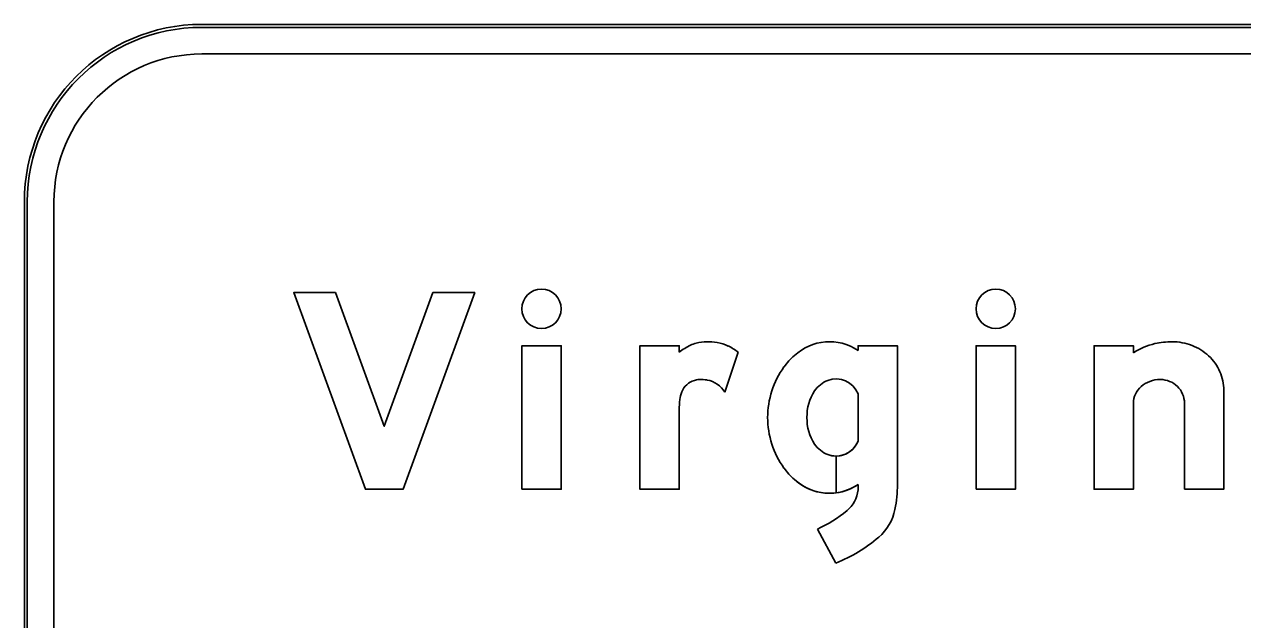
# Model space of a CAD drawing. Extents: x 1806251 to 1809821, y 414895 to 422886.
# Drawn here: x 1809676.515 to 1809677.339, y 415092.459 to 415092.861 of the extents above; entities that cross this region are included whole.
import ezdxf

# ---------------------------------------------------------------- set-up
doc = ezdxf.new("R2010")
doc.units = 0
for name, color, linetype in [('GSBWFILL', 7, 'Continuous'), ('GSCOLORFILL', 7, 'Continuous'), ('GSOUTLINE', 7, 'Continuous')]:
    doc.layers.add(name, color=color, linetype=linetype)

msp = doc.modelspace()

# ---------------------------------------------------------------- linework, layer by layer
at = {"layer": 'GSBWFILL'}
for p, q in [((1809678.55559, 415092.86107), (1809676.63459, 415092.86107)), ((1809676.63459, 415092.84107), (1809678.55559, 415092.84107)), ((1809676.51459, 415092.74107), (1809676.51459, 415092.02007)), ((1809676.53459, 415092.02007), (1809676.53459, 415092.74107)), ((1809676.99742, 415092.63957), (1809676.98841, 415092.61253)), ((1809677.07856, 415092.61131), (1809677.07856, 415092.57943)), ((1809677.29934, 415092.60516), (1809677.29934, 415092.54682)), ((1809677.0637, 415092.54445), (1809677.0637, 415092.5693)), ((1809677.06371, 415092.5693), (1809677.06371, 415092.54445)), ((1809677.07856, 415092.54999), (1809677.07856, 415092.54643)), ((1809677.05102, 415092.51982), (1809677.06361, 415092.49695))]:
    msp.add_line(p, q, dxfattribs=at)
for points in [[(1809676.72515, 415092.67982), (1809676.75803, 415092.58949), (1809676.7909, 415092.67982), (1809676.8192, 415092.67982), (1809676.77081, 415092.54682), (1809676.77081, 415092.54682), (1809676.74525, 415092.54682), (1809676.69685, 415092.67982)], [(1809676.85113, 415092.54682), (1809676.87773, 415092.54682), (1809676.87773, 415092.64391), (1809676.85113, 415092.64391)], [(1809677.15836, 415092.54682), (1809677.18496, 415092.54682), (1809677.18496, 415092.64391), (1809677.15836, 415092.64391)]]:
    msp.add_lwpolyline(points, close=True, dxfattribs=at)
for points in [[(1809676.95753, 415092.6005), (1809676.95753, 415092.54682), (1809676.93093, 415092.54682), (1809676.93093, 415092.64391), (1809676.95753, 415092.64391), (1809676.95753, 415092.63957)], [(1809677.10516, 415092.55012), (1809677.10516, 415092.64391), (1809677.07856, 415092.64391), (1809677.07856, 415092.64075)], [(1809677.26476, 415092.63911), (1809677.26476, 415092.64391), (1809677.23816, 415092.64391), (1809677.23816, 415092.54682), (1809677.26476, 415092.54682), (1809677.26476, 415092.60516)], [(1809677.29934, 415092.54682), (1809677.32594, 415092.54682), (1809677.32594, 415092.61391)]]:
    msp.add_lwpolyline(points, dxfattribs=at)
for radius in [0.12, 0.1]:
    msp.add_arc((1809676.63459, 415092.74107), radius, 90, 180, dxfattribs=at)
for centre, ratio in [((1809676.86443, 415092.66885), 0.999988), ((1809677.17166, 415092.66885), 0.999994)]:
    msp.add_ellipse(centre, major_axis=(0, 0.0133), ratio=ratio, dxfattribs=at)
for centre, major_axis, ratio, start_param, end_param in [((1809676.98426, 415092.60413), (0, 0.04439), 0.999993, 0.443663, 0.646229), ((1809676.97377, 415092.62621), (0, 0.01995), 0.999993, 0.24142, 0.443663), ((1809676.97718, 415092.61233), (0, 0.03424), 0.999993, 6.103268, 6.524606), ((1809676.97796, 415092.61658), (0, 0.02992), 0.999993, 5.846069, 6.103268), ((1809676.9749, 415092.61004), (0, 0.03715), 0.999993, 5.631644, 5.846069), ((1809677.05927, 415092.61175), (0, 0.03482), 0.999998, 5.696193, 7.034788), ((1809677.29049, 415092.59871), (0, 0.0479), 0.999997, 0.235088, 0.567132), ((1809677.29094, 415092.59337), (0, 0.0532), 0.999997, 0, 0.219986), ((1809677.29094, 415092.60913), (0, 0.03745), 0.999997, 5.914285, 6.283185), ((1809677.29184, 415092.61146), (0, 0.03495), 0.999997, 5.532258, 5.914285), ((1809677.06279, 415092.60509), (0, 0.04214), 0.999998, 0.704703, 0.952762), ((1809677.29323, 415092.61295), (0, 0.03291), 0.999997, 5.130076, 5.532258), ((1809677.07555, 415092.59537), (0, 0.05818), 0.999998, 0.943678, 1.570796), ((1809677.2954, 415092.61391), (0, 0.03054), 0.999997, 4.712389, 5.130076), ((1809676.97165, 415092.60774), (0, 0.0133), 0.999993, 0.293855, 1.188904), ((1809676.97191, 415092.60688), (0, 0.0142), 0.999993, 0.067293, 0.293855), ((1809676.97239, 415092.59982), (0, 0.02128), 0.999993, 6.094384, 6.350479), ((1809676.97295, 415092.60274), (0, 0.0183), 0.999993, 5.27661, 6.094384), ((1809677.06465, 415092.60299), (0, 0.01862), 0.999998, 0.364208, 0.979941), ((1809677.0637, 415092.60548), (0, 0.01596), 0.999998, 5.086447, 6.647393), ((1809677.28211, 415092.60256), (0, 0.0183), 0.999997, 0.345704, 0.715718), ((1809677.283, 415092.60009), (0, 0.02094), 0.999997, 0, 0.345704), ((1809677.283, 415092.60422), (0, 0.0168), 0.999997, 5.900624, 6.283185), ((1809677.28319, 415092.60468), (0, 0.01631), 0.999997, 5.51227, 5.900624), ((1809676.97857, 415092.60496), (0, 0.02076), 0.999993, 1.188904, 1.450084), ((1809677.07469, 415092.59625), (0, 0.03072), 0.999998, 0.979941, 1.599528), ((1809677.27861, 415092.60516), (0, 0.01385), 0.999997, 1.126231, 1.570796), ((1809677.28074, 415092.60414), (0, 0.01621), 0.999997, 0.715718, 1.126231), ((1809677.28347, 415092.60497), (0, 0.0159), 0.999997, 5.115435, 5.51227), ((1809677.28391, 415092.60516), (0, 0.01542), 0.999997, 4.712389, 5.115435), ((1809677.0139, 415092.60044), (0, 0.05637), 0.999993, 1.445958, 1.569673), ((1809677.07555, 415092.59537), (0, 0.05818), 0.999998, 1.570796, 2.197914), ((1809677.07469, 415092.59449), (0, 0.03072), 0.999998, 1.542065, 2.161651), ((1809677.06465, 415092.58775), (0, 0.01862), 0.999998, 2.161651, 2.777385), ((1809677.0637, 415092.58526), (0, 0.01596), 0.999998, 3.142009, 4.338331), ((1809677.0637, 415092.58526), (0, 0.01596), 0.999998, 2.777385, 3.141593), ((1809677.06279, 415092.58565), (0, 0.04214), 0.999998, 2.188831, 2.436889), ((1809677.05927, 415092.57899), (0, 0.03482), 0.999998, 2.38999, 3.269164), ((1809677.05927, 415092.57899), (0, 0.03482), 0.999998, 3.269357, 3.728585), ((1809677.05832, 415092.54823), (0, 0.02031), 0.999998, 3.821067, 4.623797), ((1809677.01871, 415092.55012), (0, 0.08645), 0.999998, 4.516397, 4.712389), ((1809677.00825, 415092.61021), (0, 0.09999), 0.999998, 3.583493, 3.821067), ((1809677.07089, 415092.53976), (0, 0.03325), 0.999998, 3.848521, 4.516397), ((1809677.02419, 415092.59443), (0, 0.10515), 0.999998, 3.525928, 3.848521)]:
    msp.add_ellipse(centre, major_axis=major_axis, ratio=ratio, start_param=start_param, end_param=end_param, dxfattribs=at)
at = {"layer": 'GSCOLORFILL'}
for p, q in [((1809678.55559, 415092.86107), (1809676.63459, 415092.86107)), ((1809678.55559, 415092.86107), (1809676.63459, 415092.86107)), ((1809678.55559, 415092.86107), (1809676.63459, 415092.86107)), ((1809676.63459, 415092.85907), (1809678.55559, 415092.85907)), ((1809676.63459, 415092.84107), (1809678.55559, 415092.84107)), ((1809676.51459, 415092.74107), (1809676.51459, 415092.02007)), ((1809676.51459, 415092.74107), (1809676.51459, 415092.02007)), ((1809676.51459, 415092.74107), (1809676.51459, 415092.02007)), ((1809676.51659, 415092.02007), (1809676.51659, 415092.74107)), ((1809676.53459, 415092.02007), (1809676.53459, 415092.74107)), ((1809676.99742, 415092.63957), (1809676.98841, 415092.61253)), ((1809677.07856, 415092.61131), (1809677.07856, 415092.57943)), ((1809677.29934, 415092.60516), (1809677.29934, 415092.54682)), ((1809677.0637, 415092.54445), (1809677.0637, 415092.5693)), ((1809677.06371, 415092.5693), (1809677.06371, 415092.54445)), ((1809677.07856, 415092.54999), (1809677.07856, 415092.54643)), ((1809677.05102, 415092.51982), (1809677.06361, 415092.49695))]:
    msp.add_line(p, q, dxfattribs=at)
for points in [[(1809676.72515, 415092.67982), (1809676.75803, 415092.58949), (1809676.7909, 415092.67982), (1809676.8192, 415092.67982), (1809676.77081, 415092.54682), (1809676.77081, 415092.54682), (1809676.74525, 415092.54682), (1809676.69685, 415092.67982)], [(1809676.85113, 415092.54682), (1809676.87773, 415092.54682), (1809676.87773, 415092.64391), (1809676.85113, 415092.64391)], [(1809677.15836, 415092.54682), (1809677.18496, 415092.54682), (1809677.18496, 415092.64391), (1809677.15836, 415092.64391)]]:
    msp.add_lwpolyline(points, close=True, dxfattribs=at)
for points in [[(1809676.95753, 415092.6005), (1809676.95753, 415092.54682), (1809676.93093, 415092.54682), (1809676.93093, 415092.64391), (1809676.95753, 415092.64391), (1809676.95753, 415092.63957)], [(1809677.10516, 415092.55012), (1809677.10516, 415092.64391), (1809677.07856, 415092.64391), (1809677.07856, 415092.64075)], [(1809677.26476, 415092.63911), (1809677.26476, 415092.64391), (1809677.23816, 415092.64391), (1809677.23816, 415092.54682), (1809677.26476, 415092.54682), (1809677.26476, 415092.60516)], [(1809677.29934, 415092.54682), (1809677.32594, 415092.54682), (1809677.32594, 415092.61391)]]:
    msp.add_lwpolyline(points, dxfattribs=at)
for radius in [0.12, 0.12, 0.12, 0.118, 0.1]:
    msp.add_arc((1809676.63459, 415092.74107), radius, 90, 180, dxfattribs=at)
for centre, ratio in [((1809676.86443, 415092.66885), 0.999988), ((1809677.17166, 415092.66885), 0.999994)]:
    msp.add_ellipse(centre, major_axis=(0, 0.0133), ratio=ratio, dxfattribs=at)
for centre, major_axis, ratio, start_param, end_param in [((1809676.98426, 415092.60413), (0, 0.04439), 0.999993, 0.443663, 0.646229), ((1809676.97377, 415092.62621), (0, 0.01995), 0.999993, 0.24142, 0.443663), ((1809676.97718, 415092.61233), (0, 0.03424), 0.999993, 6.103268, 6.524606), ((1809676.97796, 415092.61658), (0, 0.02992), 0.999993, 5.846069, 6.103268), ((1809676.9749, 415092.61004), (0, 0.03715), 0.999993, 5.631644, 5.846069), ((1809677.05927, 415092.61175), (0, 0.03482), 0.999998, 5.696193, 7.034788), ((1809677.29049, 415092.59871), (0, 0.0479), 0.999997, 0.235088, 0.567132), ((1809677.29094, 415092.59337), (0, 0.0532), 0.999997, 0, 0.219986), ((1809677.29094, 415092.60913), (0, 0.03745), 0.999997, 5.914285, 6.283185), ((1809677.29184, 415092.61146), (0, 0.03495), 0.999997, 5.532258, 5.914285), ((1809677.06279, 415092.60509), (0, 0.04214), 0.999998, 0.704703, 0.952762), ((1809677.29323, 415092.61295), (0, 0.03291), 0.999997, 5.130076, 5.532258), ((1809677.07555, 415092.59537), (0, 0.05818), 0.999998, 0.943678, 1.570796), ((1809677.2954, 415092.61391), (0, 0.03054), 0.999997, 4.712389, 5.130076), ((1809676.97165, 415092.60774), (0, 0.0133), 0.999993, 0.293855, 1.188904), ((1809676.97191, 415092.60688), (0, 0.0142), 0.999993, 0.067293, 0.293855), ((1809676.97239, 415092.59982), (0, 0.02128), 0.999993, 6.094384, 6.350479), ((1809676.97295, 415092.60274), (0, 0.0183), 0.999993, 5.27661, 6.094384), ((1809677.06465, 415092.60299), (0, 0.01862), 0.999998, 0.364208, 0.979941), ((1809677.0637, 415092.60548), (0, 0.01596), 0.999998, 5.086447, 6.647393), ((1809677.28211, 415092.60256), (0, 0.0183), 0.999997, 0.345704, 0.715718), ((1809677.283, 415092.60009), (0, 0.02094), 0.999997, 0, 0.345704), ((1809677.283, 415092.60422), (0, 0.0168), 0.999997, 5.900624, 6.283185), ((1809677.28319, 415092.60468), (0, 0.01631), 0.999997, 5.51227, 5.900624), ((1809676.97857, 415092.60496), (0, 0.02076), 0.999993, 1.188904, 1.450084), ((1809677.07469, 415092.59625), (0, 0.03072), 0.999998, 0.979941, 1.599528), ((1809677.27861, 415092.60516), (0, 0.01385), 0.999997, 1.126231, 1.570796), ((1809677.28074, 415092.60414), (0, 0.01621), 0.999997, 0.715718, 1.126231), ((1809677.28347, 415092.60497), (0, 0.0159), 0.999997, 5.115435, 5.51227), ((1809677.28391, 415092.60516), (0, 0.01542), 0.999997, 4.712389, 5.115435), ((1809677.0139, 415092.60044), (0, 0.05637), 0.999993, 1.445958, 1.569673), ((1809677.07555, 415092.59537), (0, 0.05818), 0.999998, 1.570796, 2.197914), ((1809677.07469, 415092.59449), (0, 0.03072), 0.999998, 1.542065, 2.161651), ((1809677.06465, 415092.58775), (0, 0.01862), 0.999998, 2.161651, 2.777385), ((1809677.0637, 415092.58526), (0, 0.01596), 0.999998, 3.142009, 4.338331), ((1809677.0637, 415092.58526), (0, 0.01596), 0.999998, 2.777385, 3.141593), ((1809677.06279, 415092.58565), (0, 0.04214), 0.999998, 2.188831, 2.436889), ((1809677.05927, 415092.57899), (0, 0.03482), 0.999998, 2.38999, 3.269164), ((1809677.05927, 415092.57899), (0, 0.03482), 0.999998, 3.269357, 3.728585), ((1809677.05832, 415092.54823), (0, 0.02031), 0.999998, 3.821067, 4.623797), ((1809677.01871, 415092.55012), (0, 0.08645), 0.999998, 4.516397, 4.712389), ((1809677.00825, 415092.61021), (0, 0.09999), 0.999998, 3.583493, 3.821067), ((1809677.07089, 415092.53976), (0, 0.03325), 0.999998, 3.848521, 4.516397), ((1809677.02419, 415092.59443), (0, 0.10515), 0.999998, 3.525928, 3.848521)]:
    msp.add_ellipse(centre, major_axis=major_axis, ratio=ratio, start_param=start_param, end_param=end_param, dxfattribs=at)
at = {"layer": 'GSOUTLINE'}
for p, q in [((1809678.55559, 415092.86107), (1809676.63459, 415092.86107)), ((1809678.55559, 415092.84107), (1809676.63459, 415092.84107)), ((1809676.51459, 415092.74107), (1809676.51459, 415092.02007)), ((1809676.53459, 415092.74107), (1809676.53459, 415092.02007)), ((1809676.99742, 415092.63957), (1809676.98841, 415092.61253)), ((1809677.07856, 415092.61131), (1809677.07856, 415092.57943)), ((1809677.29934, 415092.60516), (1809677.29934, 415092.54682)), ((1809677.07856, 415092.54999), (1809677.07856, 415092.54643)), ((1809677.05102, 415092.51982), (1809677.06361, 415092.49695))]:
    msp.add_line(p, q, dxfattribs=at)
for points in [[(1809676.72515, 415092.67982), (1809676.75803, 415092.58949), (1809676.7909, 415092.67982), (1809676.8192, 415092.67982), (1809676.77081, 415092.54682), (1809676.77081, 415092.54682), (1809676.74525, 415092.54682), (1809676.69685, 415092.67982)], [(1809676.85113, 415092.54682), (1809676.87773, 415092.54682), (1809676.87773, 415092.64391), (1809676.85113, 415092.64391)], [(1809677.15836, 415092.54682), (1809677.18496, 415092.54682), (1809677.18496, 415092.64391), (1809677.15836, 415092.64391)]]:
    msp.add_lwpolyline(points, close=True, dxfattribs=at)
for points in [[(1809676.95753, 415092.6005), (1809676.95753, 415092.54682), (1809676.93093, 415092.54682), (1809676.93093, 415092.64391), (1809676.95753, 415092.64391), (1809676.95753, 415092.63957)], [(1809677.10516, 415092.55012), (1809677.10516, 415092.64391), (1809677.07856, 415092.64391), (1809677.07856, 415092.64075)], [(1809677.26476, 415092.63911), (1809677.26476, 415092.64391), (1809677.23816, 415092.64391), (1809677.23816, 415092.54682), (1809677.26476, 415092.54682), (1809677.26476, 415092.60516)], [(1809677.29934, 415092.54682), (1809677.32594, 415092.54682), (1809677.32594, 415092.61391)]]:
    msp.add_lwpolyline(points, dxfattribs=at)
for radius in [0.12, 0.1]:
    msp.add_arc((1809676.63459, 415092.74107), radius, 90, 180, dxfattribs=at)
for centre, ratio in [((1809676.86443, 415092.66885), 0.999988), ((1809677.17166, 415092.66885), 0.999994)]:
    msp.add_ellipse(centre, major_axis=(0, 0.0133), ratio=ratio, dxfattribs=at)
for centre, major_axis, ratio, start_param, end_param in [((1809676.98426, 415092.60413), (0, 0.04439), 0.999993, 0.443663, 0.646229), ((1809676.97377, 415092.62621), (0, 0.01995), 0.999993, 0.24142, 0.443663), ((1809676.97718, 415092.61233), (0, 0.03424), 0.999993, 6.103268, 6.524606), ((1809676.97796, 415092.61658), (0, 0.02993), 0.999993, 5.846069, 6.103268), ((1809676.9749, 415092.61004), (0, 0.03715), 0.999993, 5.631644, 5.846069), ((1809677.05927, 415092.61175), (0, 0.03482), 0.999998, 5.696193, 7.034788), ((1809677.29049, 415092.59871), (0, 0.0479), 0.999997, 0.235088, 0.567132), ((1809677.29094, 415092.59337), (0, 0.0532), 0.999997, 0, 0.219986), ((1809677.29094, 415092.60913), (0, 0.03745), 0.999997, 5.914285, 6.283185), ((1809677.29184, 415092.61146), (0, 0.03495), 0.999997, 5.532258, 5.914285), ((1809677.06279, 415092.60509), (0, 0.04214), 0.999998, 0.704703, 0.952762), ((1809677.29323, 415092.61295), (0, 0.03291), 0.999997, 5.130076, 5.532258), ((1809677.07555, 415092.59537), (0, 0.05818), 0.999998, 0.943678, 1.570796), ((1809677.2954, 415092.61391), (0, 0.03054), 0.999997, 4.712389, 5.130076), ((1809676.97165, 415092.60774), (0, 0.0133), 0.999993, 0.293855, 1.188904), ((1809676.97191, 415092.60688), (0, 0.0142), 0.999993, 0.067293, 0.293855), ((1809676.97239, 415092.59982), (0, 0.02128), 0.999993, 6.094384, 6.350479), ((1809676.97295, 415092.60274), (0, 0.0183), 0.999993, 5.27661, 6.094384), ((1809677.06465, 415092.60299), (0, 0.01862), 0.999998, 0.364208, 0.979941), ((1809677.0637, 415092.60548), (0, 0.01596), 0.999998, 5.086447, 6.647393), ((1809677.28211, 415092.60256), (0, 0.0183), 0.999997, 0.345704, 0.715718), ((1809677.283, 415092.60009), (0, 0.02094), 0.999997, 0, 0.345704), ((1809677.283, 415092.60422), (0, 0.0168), 0.999997, 5.900624, 6.283185), ((1809677.28319, 415092.60468), (0, 0.01631), 0.999997, 5.51227, 5.900624), ((1809676.97857, 415092.60496), (0, 0.02076), 0.999993, 1.188904, 1.450084), ((1809677.07469, 415092.59625), (0, 0.03072), 0.999998, 0.979941, 1.599528), ((1809677.27861, 415092.60516), (0, 0.01385), 0.999997, 1.126231, 1.570796), ((1809677.28074, 415092.60414), (0, 0.01621), 0.999997, 0.715718, 1.126231), ((1809677.28347, 415092.60497), (0, 0.0159), 0.999997, 5.115435, 5.51227), ((1809677.28391, 415092.60516), (0, 0.01542), 0.999997, 4.712389, 5.115435), ((1809677.0139, 415092.60044), (0, 0.05637), 0.999993, 1.445958, 1.569673), ((1809677.07555, 415092.59537), (0, 0.05818), 0.999998, 1.570796, 2.197914), ((1809677.07469, 415092.59449), (0, 0.03072), 0.999998, 1.542065, 2.161651), ((1809677.06465, 415092.58775), (0, 0.01862), 0.999998, 2.161651, 2.777385), ((1809677.0637, 415092.58526), (0, 0.01596), 0.999998, 2.777385, 4.338331), ((1809677.06279, 415092.58565), (0, 0.04214), 0.999998, 2.188831, 2.436889), ((1809677.05927, 415092.57899), (0, 0.03482), 0.999998, 2.38999, 3.728585), ((1809677.05832, 415092.54823), (0, 0.02031), 0.999998, 3.821067, 4.623797), ((1809677.01871, 415092.55012), (0, 0.08645), 0.999998, 4.516397, 4.712389), ((1809677.00825, 415092.61021), (0, 0.09999), 0.999998, 3.583493, 3.821067), ((1809677.07089, 415092.53976), (0, 0.03325), 0.999998, 3.848521, 4.516397), ((1809677.02419, 415092.59443), (0, 0.10515), 0.999998, 3.525928, 3.848521)]:
    msp.add_ellipse(centre, major_axis=major_axis, ratio=ratio, start_param=start_param, end_param=end_param, dxfattribs=at)

doc.saveas('drawing.dxf')
